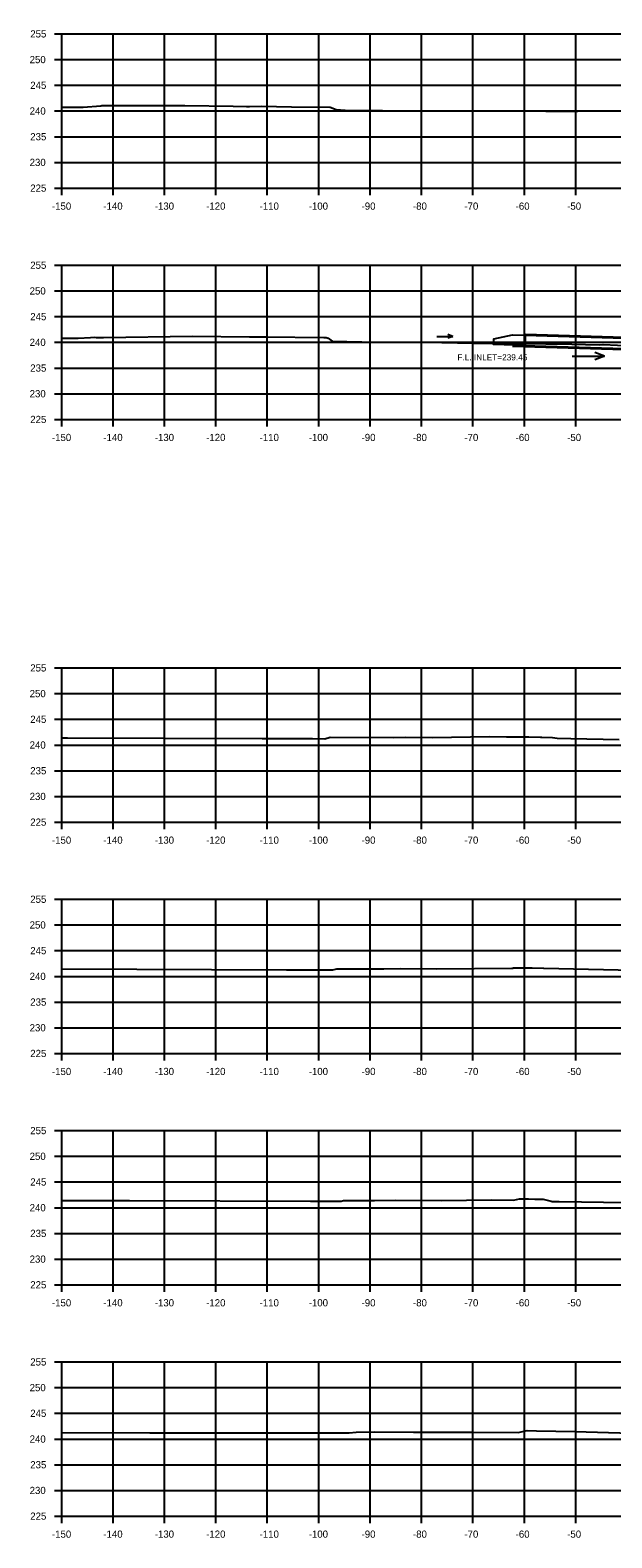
# Model space of a CAD drawing. Extents: x 1369627 to 1374022, y 380035 to 398173.
# Drawn here: x 1372730.1 to 1372843.2, y 384977.4 to 385270.7 of the extents above; entities that cross this region are included whole.
import ezdxf

# ---------------------------------------------------------------- set-up
doc = ezdxf.new("R2010")
doc.units = 0
for name, color, linetype in [('R_Axis', 7, 'Continuous'), ('R_Axis Annot', 7, 'Continuous'), ('R_Border Notes', 7, 'Continuous'), ('R_Exist Surface', 7, 'Continuous'), ('R_Grid', 7, 'Continuous'), ('R_No Plot', 7, 'Continuous'), ('R_Water', 7, 'Continuous'), ('R_Water Annot', 7, 'Continuous')]:
    doc.layers.add(name, color=color, linetype=linetype)

msp = doc.modelspace()

# ---------------------------------------------------------------- linework, layer by layer
at = {"layer": 'R_Axis'}
for p, q in [((1372734.81, 385269.95), (1372736.21, 385269.95)), ((1372736.21, 385239.95), (1372736.21, 385269.95)), ((1372734.81, 385264.95), (1372736.21, 385264.95)), ((1372734.81, 385259.95), (1372736.21, 385259.95)), ((1372734.81, 385254.95), (1372736.21, 385254.95)), ((1372734.81, 385249.95), (1372736.21, 385249.95)), ((1372734.81, 385244.95), (1372736.21, 385244.95)), ((1372734.81, 385239.95), (1372736.21, 385239.95)), ((1372736.21, 385239.95), (1373036.21, 385239.95)), ((1372736.21, 385238.55), (1372736.21, 385239.95)), ((1372746.21, 385238.55), (1372746.21, 385239.95)), ((1372756.21, 385238.55), (1372756.21, 385239.95)), ((1372766.21, 385238.55), (1372766.21, 385239.95)), ((1372776.21, 385238.55), (1372776.21, 385239.95)), ((1372786.21, 385238.55), (1372786.21, 385239.95)), ((1372796.21, 385238.55), (1372796.21, 385239.95)), ((1372806.21, 385238.55), (1372806.21, 385239.95)), ((1372816.21, 385238.55), (1372816.21, 385239.95)), ((1372826.21, 385238.55), (1372826.21, 385239.95)), ((1372836.21, 385238.55), (1372836.21, 385239.95)), ((1372734.81, 385224.95), (1372736.21, 385224.95)), ((1372736.21, 385194.95), (1372736.21, 385224.95)), ((1372734.81, 385219.95), (1372736.21, 385219.95)), ((1372734.81, 385214.95), (1372736.21, 385214.95)), ((1372734.81, 385209.95), (1372736.21, 385209.95)), ((1372734.81, 385204.95), (1372736.21, 385204.95)), ((1372734.81, 385199.95), (1372736.21, 385199.95)), ((1372734.81, 385194.95), (1372736.21, 385194.95)), ((1372736.21, 385194.95), (1373036.21, 385194.95)), ((1372736.21, 385193.55), (1372736.21, 385194.95)), ((1372746.21, 385193.55), (1372746.21, 385194.95)), ((1372756.21, 385193.55), (1372756.21, 385194.95)), ((1372766.21, 385193.55), (1372766.21, 385194.95)), ((1372776.21, 385193.55), (1372776.21, 385194.95)), ((1372786.21, 385193.55), (1372786.21, 385194.95)), ((1372796.21, 385193.55), (1372796.21, 385194.95)), ((1372806.21, 385193.55), (1372806.21, 385194.95)), ((1372816.21, 385193.55), (1372816.21, 385194.95)), ((1372826.21, 385193.55), (1372826.21, 385194.95)), ((1372836.21, 385193.55), (1372836.21, 385194.95)), ((1372734.81, 385146.62), (1372736.21, 385146.62)), ((1372736.21, 385116.62), (1372736.21, 385146.62)), ((1372734.81, 385141.62), (1372736.21, 385141.62)), ((1372734.81, 385136.62), (1372736.21, 385136.62)), ((1372734.81, 385131.62), (1372736.21, 385131.62)), ((1372734.81, 385126.62), (1372736.21, 385126.62)), ((1372734.81, 385121.62), (1372736.21, 385121.62)), ((1372734.81, 385116.62), (1372736.21, 385116.62)), ((1372736.21, 385116.62), (1373036.21, 385116.62)), ((1372736.21, 385115.22), (1372736.21, 385116.62)), ((1372746.21, 385115.22), (1372746.21, 385116.62)), ((1372756.21, 385115.22), (1372756.21, 385116.62)), ((1372766.21, 385115.22), (1372766.21, 385116.62)), ((1372776.21, 385115.22), (1372776.21, 385116.62)), ((1372786.21, 385115.22), (1372786.21, 385116.62)), ((1372796.21, 385115.22), (1372796.21, 385116.62)), ((1372806.21, 385115.22), (1372806.21, 385116.62)), ((1372816.21, 385115.22), (1372816.21, 385116.62)), ((1372826.21, 385115.22), (1372826.21, 385116.62)), ((1372836.21, 385115.22), (1372836.21, 385116.62)), ((1372734.81, 385101.62), (1372736.21, 385101.62)), ((1372736.21, 385071.62), (1372736.21, 385101.62)), ((1372734.81, 385096.62), (1372736.21, 385096.62)), ((1372734.81, 385091.62), (1372736.21, 385091.62)), ((1372734.81, 385086.62), (1372736.21, 385086.62)), ((1372734.81, 385081.62), (1372736.21, 385081.62)), ((1372734.81, 385076.62), (1372736.21, 385076.62)), ((1372734.81, 385071.62), (1372736.21, 385071.62)), ((1372736.21, 385071.62), (1373036.21, 385071.62)), ((1372736.21, 385070.22), (1372736.21, 385071.62)), ((1372746.21, 385070.22), (1372746.21, 385071.62)), ((1372756.21, 385070.22), (1372756.21, 385071.62)), ((1372766.21, 385070.22), (1372766.21, 385071.62)), ((1372776.21, 385070.22), (1372776.21, 385071.62)), ((1372786.21, 385070.22), (1372786.21, 385071.62)), ((1372796.21, 385070.22), (1372796.21, 385071.62)), ((1372806.21, 385070.22), (1372806.21, 385071.62)), ((1372816.21, 385070.22), (1372816.21, 385071.62)), ((1372826.21, 385070.22), (1372826.21, 385071.62)), ((1372836.21, 385070.22), (1372836.21, 385071.62)), ((1372734.81, 385056.62), (1372736.21, 385056.62)), ((1372736.21, 385026.62), (1372736.21, 385056.62)), ((1372734.81, 385051.62), (1372736.21, 385051.62)), ((1372734.81, 385046.62), (1372736.21, 385046.62)), ((1372734.81, 385041.62), (1372736.21, 385041.62)), ((1372734.81, 385036.62), (1372736.21, 385036.62)), ((1372734.81, 385031.62), (1372736.21, 385031.62)), ((1372734.81, 385026.62), (1372736.21, 385026.62)), ((1372736.21, 385026.62), (1373036.21, 385026.62)), ((1372736.21, 385025.22), (1372736.21, 385026.62)), ((1372746.21, 385025.22), (1372746.21, 385026.62)), ((1372756.21, 385025.22), (1372756.21, 385026.62)), ((1372766.21, 385025.22), (1372766.21, 385026.62)), ((1372776.21, 385025.22), (1372776.21, 385026.62)), ((1372786.21, 385025.22), (1372786.21, 385026.62)), ((1372796.21, 385025.22), (1372796.21, 385026.62)), ((1372806.21, 385025.22), (1372806.21, 385026.62)), ((1372816.21, 385025.22), (1372816.21, 385026.62)), ((1372826.21, 385025.22), (1372826.21, 385026.62)), ((1372836.21, 385025.22), (1372836.21, 385026.62)), ((1372734.81, 385011.62), (1372736.21, 385011.62)), ((1372736.21, 384981.62), (1372736.21, 385011.62)), ((1372734.81, 385006.62), (1372736.21, 385006.62)), ((1372734.81, 385001.62), (1372736.21, 385001.62)), ((1372734.81, 384996.62), (1372736.21, 384996.62)), ((1372734.81, 384991.62), (1372736.21, 384991.62)), ((1372734.81, 384986.62), (1372736.21, 384986.62)), ((1372734.81, 384981.62), (1372736.21, 384981.62)), ((1372736.21, 384981.62), (1373036.21, 384981.62)), ((1372736.21, 384980.22), (1372736.21, 384981.62)), ((1372746.21, 384980.22), (1372746.21, 384981.62)), ((1372756.21, 384980.22), (1372756.21, 384981.62)), ((1372766.21, 384980.22), (1372766.21, 384981.62)), ((1372776.21, 384980.22), (1372776.21, 384981.62)), ((1372786.21, 384980.22), (1372786.21, 384981.62)), ((1372796.21, 384980.22), (1372796.21, 384981.62)), ((1372806.21, 384980.22), (1372806.21, 384981.62)), ((1372816.21, 384980.22), (1372816.21, 384981.62)), ((1372826.21, 384980.22), (1372826.21, 384981.62)), ((1372836.21, 384980.22), (1372836.21, 384981.62))]:
    msp.add_line(p, q, dxfattribs=at)
at = {"layer": 'R_Exist Surface'}
for points in [[(1372736.21, 385255.67), (1372738.4, 385255.71), (1372740.41, 385255.72), (1372743.81, 385255.93), (1372744.03, 385256.02), (1372754.72, 385256), (1372757.3, 385255.99), (1372760.19, 385256.03), (1372769.58, 385255.87), (1372772.14, 385255.83), (1372772.76, 385255.83), (1372775.05, 385255.86), (1372780.94, 385255.78), (1372788.44, 385255.71), (1372789.6, 385255.22), (1372791.33, 385255.13), (1372796.68, 385255.02), (1372798.6, 385255.02), (1372813.87, 385254.96), (1372818.18, 385254.97), (1372830.42, 385254.93), (1372836.64, 385254.93), (1372845.16, 385255.04)], [(1372736.21, 385210.75), (1372736.55, 385210.75), (1372739.4, 385210.75), (1372741.82, 385210.92), (1372742.55, 385210.93), (1372742.89, 385210.92), (1372743.05, 385210.91), (1372744.34, 385210.92), (1372761.65, 385211.14), (1372772.76, 385211.01), (1372776.02, 385211), (1372787.2, 385210.87), (1372787.65, 385210.89), (1372788.05, 385210.75), (1372788.81, 385210.2), (1372794.6, 385210.06), (1372798.73, 385209.98), (1372810.15, 385209.9), (1372816.26, 385209.76), (1372825.26, 385209.69), (1372835.43, 385209.6), (1372840.78, 385209.45), (1372841.57, 385209.56), (1372849.88, 385209.15)], [(1372736.21, 385133.02), (1372737.33, 385133.02), (1372775.24, 385132.86), (1372785.01, 385132.89), (1372787.37, 385132.84), (1372788.41, 385133.17), (1372800.7, 385133.11), (1372803.14, 385133.16), (1372808.33, 385133.11), (1372819.45, 385133.25), (1372822.72, 385133.24), (1372824.61, 385133.23), (1372827.07, 385133.2), (1372829.34, 385133.16), (1372829.64, 385133.17), (1372831.68, 385133.07), (1372832.58, 385132.98), (1372835.27, 385132.88), (1372844.68, 385132.67)], [(1372736.21, 385088.05), (1372779.92, 385087.87), (1372787.2, 385087.9), (1372788.96, 385087.86), (1372789.73, 385088.1), (1372798.9, 385088.05), (1372802.19, 385088.13), (1372809.21, 385088.06), (1372823.8, 385088.24), (1372824.01, 385088.24), (1372824.07, 385088.25), (1372826.66, 385088.26), (1372827.07, 385088.26), (1372827.1, 385088.26), (1372827.76, 385088.26), (1372829.95, 385088.24), (1372830, 385088.23), (1372847.39, 385087.81)], [(1372736.21, 385043.02), (1372749.4, 385043.02), (1372784.6, 385042.88), (1372789.4, 385042.9), (1372790.55, 385042.87), (1372791.06, 385043.03), (1372797.09, 385043), (1372801.24, 385043.1), (1372810.1, 385043.01), (1372819.81, 385043.13), (1372824.13, 385043.09), (1372825.24, 385043.33), (1372827, 385043.34), (1372828.22, 385043.29), (1372829.9, 385043.28), (1372831.4, 385042.9), (1372831.63, 385042.83), (1372832.99, 385042.82), (1372845.97, 385042.63)], [(1372736.21, 384997.86), (1372753.38, 384997.85), (1372792.11, 384997.85), (1372793.47, 384997.93), (1372796.99, 384998.01), (1372804.64, 384997.93), (1372815.9, 384997.95), (1372824.98, 384997.86), (1372826.77, 384998.3), (1372828.55, 384998.23), (1372836.1, 384998.06), (1372846.9, 384997.74)]]:
    msp.add_lwpolyline(points, dxfattribs=at)
at = {"layer": 'R_Grid'}
for p, q in [((1372736.21, 385269.95), (1373036.21, 385269.95)), ((1372736.21, 385239.95), (1372736.21, 385269.95)), ((1372746.21, 385239.95), (1372746.21, 385269.95)), ((1372756.21, 385239.95), (1372756.21, 385269.95)), ((1372766.21, 385239.95), (1372766.21, 385269.95)), ((1372776.21, 385239.95), (1372776.21, 385269.95)), ((1372786.21, 385239.95), (1372786.21, 385269.95)), ((1372796.21, 385239.95), (1372796.21, 385269.95)), ((1372806.21, 385239.95), (1372806.21, 385269.95)), ((1372816.21, 385239.95), (1372816.21, 385269.95)), ((1372826.21, 385239.95), (1372826.21, 385269.95)), ((1372836.21, 385239.95), (1372836.21, 385269.95)), ((1372736.21, 385264.95), (1373036.21, 385264.95)), ((1372736.21, 385259.95), (1373036.21, 385259.95)), ((1372736.21, 385254.95), (1373036.21, 385254.95)), ((1372736.21, 385249.95), (1373036.21, 385249.95)), ((1372736.21, 385244.95), (1373036.21, 385244.95)), ((1372736.21, 385239.95), (1373036.21, 385239.95)), ((1372736.21, 385224.95), (1373036.21, 385224.95)), ((1372736.21, 385194.95), (1372736.21, 385224.95)), ((1372746.21, 385194.95), (1372746.21, 385224.95)), ((1372756.21, 385194.95), (1372756.21, 385224.95)), ((1372766.21, 385194.95), (1372766.21, 385224.95)), ((1372776.21, 385194.95), (1372776.21, 385224.95)), ((1372786.21, 385194.95), (1372786.21, 385224.95)), ((1372796.21, 385194.95), (1372796.21, 385224.95)), ((1372806.21, 385194.95), (1372806.21, 385224.95)), ((1372816.21, 385194.95), (1372816.21, 385224.95)), ((1372826.21, 385194.95), (1372826.21, 385224.95)), ((1372836.21, 385194.95), (1372836.21, 385224.95)), ((1372736.21, 385219.95), (1373036.21, 385219.95)), ((1372736.21, 385214.95), (1373036.21, 385214.95)), ((1372736.21, 385209.95), (1373036.21, 385209.95)), ((1372736.21, 385204.95), (1373036.21, 385204.95)), ((1372736.21, 385199.95), (1373036.21, 385199.95)), ((1372736.21, 385194.95), (1373036.21, 385194.95)), ((1372736.21, 385146.62), (1373036.21, 385146.62)), ((1372736.21, 385116.62), (1372736.21, 385146.62)), ((1372746.21, 385116.62), (1372746.21, 385146.62)), ((1372756.21, 385116.62), (1372756.21, 385146.62)), ((1372766.21, 385116.62), (1372766.21, 385146.62)), ((1372776.21, 385116.62), (1372776.21, 385146.62)), ((1372786.21, 385116.62), (1372786.21, 385146.62)), ((1372796.21, 385116.62), (1372796.21, 385146.62)), ((1372806.21, 385116.62), (1372806.21, 385146.62)), ((1372816.21, 385116.62), (1372816.21, 385146.62)), ((1372826.21, 385116.62), (1372826.21, 385146.62)), ((1372836.21, 385116.62), (1372836.21, 385146.62)), ((1372736.21, 385141.62), (1373036.21, 385141.62)), ((1372736.21, 385136.62), (1373036.21, 385136.62)), ((1372736.21, 385131.62), (1373036.21, 385131.62)), ((1372736.21, 385126.62), (1373036.21, 385126.62)), ((1372736.21, 385121.62), (1373036.21, 385121.62)), ((1372736.21, 385116.62), (1373036.21, 385116.62)), ((1372736.21, 385101.62), (1373036.21, 385101.62)), ((1372736.21, 385071.62), (1372736.21, 385101.62)), ((1372746.21, 385071.62), (1372746.21, 385101.62)), ((1372756.21, 385071.62), (1372756.21, 385101.62)), ((1372766.21, 385071.62), (1372766.21, 385101.62)), ((1372776.21, 385071.62), (1372776.21, 385101.62)), ((1372786.21, 385071.62), (1372786.21, 385101.62)), ((1372796.21, 385071.62), (1372796.21, 385101.62)), ((1372806.21, 385071.62), (1372806.21, 385101.62)), ((1372816.21, 385071.62), (1372816.21, 385101.62)), ((1372826.21, 385071.62), (1372826.21, 385101.62)), ((1372836.21, 385071.62), (1372836.21, 385101.62)), ((1372736.21, 385096.62), (1373036.21, 385096.62)), ((1372736.21, 385091.62), (1373036.21, 385091.62)), ((1372736.21, 385086.62), (1373036.21, 385086.62)), ((1372736.21, 385081.62), (1373036.21, 385081.62)), ((1372736.21, 385076.62), (1373036.21, 385076.62)), ((1372736.21, 385071.62), (1373036.21, 385071.62)), ((1372736.21, 385056.62), (1373036.21, 385056.62)), ((1372736.21, 385026.62), (1372736.21, 385056.62)), ((1372746.21, 385026.62), (1372746.21, 385056.62)), ((1372756.21, 385026.62), (1372756.21, 385056.62)), ((1372766.21, 385026.62), (1372766.21, 385056.62)), ((1372776.21, 385026.62), (1372776.21, 385056.62)), ((1372786.21, 385026.62), (1372786.21, 385056.62)), ((1372796.21, 385026.62), (1372796.21, 385056.62)), ((1372806.21, 385026.62), (1372806.21, 385056.62)), ((1372816.21, 385026.62), (1372816.21, 385056.62)), ((1372826.21, 385026.62), (1372826.21, 385056.62)), ((1372836.21, 385026.62), (1372836.21, 385056.62)), ((1372736.21, 385051.62), (1373036.21, 385051.62)), ((1372736.21, 385046.62), (1373036.21, 385046.62)), ((1372736.21, 385041.62), (1373036.21, 385041.62)), ((1372736.21, 385036.62), (1373036.21, 385036.62)), ((1372736.21, 385031.62), (1373036.21, 385031.62)), ((1372736.21, 385026.62), (1373036.21, 385026.62)), ((1372736.21, 385011.62), (1373036.21, 385011.62)), ((1372736.21, 384981.62), (1372736.21, 385011.62)), ((1372746.21, 384981.62), (1372746.21, 385011.62)), ((1372756.21, 384981.62), (1372756.21, 385011.62)), ((1372766.21, 384981.62), (1372766.21, 385011.62)), ((1372776.21, 384981.62), (1372776.21, 385011.62)), ((1372786.21, 384981.62), (1372786.21, 385011.62)), ((1372796.21, 384981.62), (1372796.21, 385011.62)), ((1372806.21, 384981.62), (1372806.21, 385011.62)), ((1372816.21, 384981.62), (1372816.21, 385011.62)), ((1372826.21, 384981.62), (1372826.21, 385011.62)), ((1372836.21, 384981.62), (1372836.21, 385011.62)), ((1372736.21, 385006.62), (1373036.21, 385006.62)), ((1372736.21, 385001.62), (1373036.21, 385001.62)), ((1372736.21, 384996.62), (1373036.21, 384996.62)), ((1372736.21, 384991.62), (1373036.21, 384991.62)), ((1372736.21, 384986.62), (1373036.21, 384986.62)), ((1372736.21, 384981.62), (1373036.21, 384981.62))]:
    msp.add_line(p, q, dxfattribs=at)
at = {"layer": 'R_No Plot'}
for p, q in [((1372826.41, 385211.54), (1372857.3, 385210.64)), ((1372823.9, 385209.2), (1372857.3, 385208.23))]:
    msp.add_line(p, q, dxfattribs=at)
at = {"layer": 'R_Water'}
for p, q in [((1372826.4, 385211.33), (1372857.3, 385210.43)), ((1372823.9, 385209.41), (1372857.3, 385208.43))]:
    msp.add_line(p, q, dxfattribs=at)
msp.add_lwpolyline([(1372826.4, 385211.33), (1372826.34, 385209.34), (1372820.22, 385209.51), (1372820.25, 385210.64), (1372823.9, 385211.41)], close=True, dxfattribs=at)
at = {"layer": 'R_Water Annot'}
for p, q in [((1372809.17, 385211.1), (1372812.31, 385211.1)), ((1372812.31, 385211.1), (1372811.35, 385211.45)), ((1372812.31, 385211.1), (1372811.35, 385210.75)), ((1372835.54, 385207.26), (1372841.83, 385207.26)), ((1372841.83, 385207.26), (1372839.9, 385207.96)), ((1372841.83, 385207.26), (1372839.9, 385206.56))]:
    msp.add_line(p, q, dxfattribs=at)

# ---------------------------------------------------------------- texts
at = {"layer": 'R_Axis Annot'}
for s, p in [('255', (1372730.1, 385269.25)), ('250', (1372729.98, 385264.25)), ('245', (1372730.1, 385259.25)), ('240', (1372729.98, 385254.25)), ('235', (1372730.1, 385249.25)), ('230', (1372729.98, 385244.25)), ('225', (1372730.1, 385239.25)), ('-150', (1372734.32, 385235.75)), ('-140', (1372744.32, 385235.75)), ('-130', (1372754.32, 385235.75)), ('-120', (1372764.32, 385235.75)), ('-110', (1372774.72, 385235.75)), ('-100', (1372784.27, 385235.75)), ('-90', (1372794.55, 385235.75)), ('-80', (1372804.55, 385235.75)), ('-70', (1372814.55, 385235.75)), ('-60', (1372824.52, 385235.75)), ('-50', (1372834.55, 385235.75)), ('255', (1372730.1, 385224.25)), ('250', (1372729.98, 385219.25)), ('245', (1372730.1, 385214.25)), ('240', (1372729.98, 385209.25)), ('235', (1372730.1, 385204.25)), ('230', (1372729.98, 385199.25)), ('225', (1372730.1, 385194.25)), ('-150', (1372734.32, 385190.75)), ('-140', (1372744.32, 385190.75)), ('-130', (1372754.32, 385190.75)), ('-120', (1372764.32, 385190.75)), ('-110', (1372774.72, 385190.75)), ('-100', (1372784.27, 385190.75)), ('-90', (1372794.55, 385190.75)), ('-80', (1372804.55, 385190.75)), ('-70', (1372814.55, 385190.75)), ('-60', (1372824.52, 385190.75)), ('-50', (1372834.55, 385190.75)), ('255', (1372730.1, 385145.92)), ('250', (1372729.98, 385140.92)), ('245', (1372730.1, 385135.92)), ('240', (1372729.98, 385130.92)), ('235', (1372730.1, 385125.92)), ('230', (1372729.98, 385120.92)), ('225', (1372730.1, 385115.92)), ('-150', (1372734.32, 385112.42)), ('-140', (1372744.32, 385112.42)), ('-130', (1372754.32, 385112.42)), ('-120', (1372764.32, 385112.42)), ('-110', (1372774.72, 385112.42)), ('-100', (1372784.27, 385112.42)), ('-90', (1372794.55, 385112.42)), ('-80', (1372804.55, 385112.42)), ('-70', (1372814.55, 385112.42)), ('-60', (1372824.52, 385112.42)), ('-50', (1372834.55, 385112.42)), ('255', (1372730.1, 385100.92)), ('250', (1372729.98, 385095.92)), ('245', (1372730.1, 385090.92)), ('240', (1372729.98, 385085.92)), ('235', (1372730.1, 385080.92)), ('230', (1372729.98, 385075.92)), ('225', (1372730.1, 385070.92)), ('-150', (1372734.32, 385067.42)), ('-140', (1372744.32, 385067.42)), ('-130', (1372754.32, 385067.42)), ('-120', (1372764.32, 385067.42)), ('-110', (1372774.72, 385067.42)), ('-100', (1372784.27, 385067.42)), ('-90', (1372794.55, 385067.42)), ('-80', (1372804.55, 385067.42)), ('-70', (1372814.55, 385067.42)), ('-60', (1372824.52, 385067.42)), ('-50', (1372834.55, 385067.42)), ('255', (1372730.1, 385055.92)), ('250', (1372729.98, 385050.92)), ('245', (1372730.1, 385045.92)), ('240', (1372729.98, 385040.92)), ('235', (1372730.1, 385035.92)), ('230', (1372729.98, 385030.92)), ('225', (1372730.1, 385025.92)), ('-150', (1372734.32, 385022.42)), ('-140', (1372744.32, 385022.42)), ('-130', (1372754.32, 385022.42)), ('-120', (1372764.32, 385022.42)), ('-110', (1372774.72, 385022.42)), ('-100', (1372784.27, 385022.42)), ('-90', (1372794.55, 385022.42)), ('-80', (1372804.55, 385022.42)), ('-70', (1372814.55, 385022.42)), ('-60', (1372824.52, 385022.42)), ('-50', (1372834.55, 385022.42)), ('255', (1372730.1, 385010.92)), ('250', (1372729.98, 385005.92)), ('245', (1372730.1, 385000.92)), ('240', (1372729.98, 384995.92)), ('235', (1372730.1, 384990.92)), ('230', (1372729.98, 384985.92)), ('225', (1372730.1, 384980.92)), ('-150', (1372734.32, 384977.42)), ('-140', (1372744.32, 384977.42)), ('-130', (1372754.32, 384977.42)), ('-120', (1372764.32, 384977.42)), ('-110', (1372774.72, 384977.42)), ('-100', (1372784.27, 384977.42)), ('-90', (1372794.55, 384977.42)), ('-80', (1372804.55, 384977.42)), ('-70', (1372814.55, 384977.42)), ('-60', (1372824.52, 384977.42)), ('-50', (1372834.55, 384977.42))]:
    msp.add_text(s, height=1.4, dxfattribs=at).set_placement(p)
at = {"layer": 'R_Border Notes'}
msp.add_text('F.L. INLET=239.45', height=1.2, dxfattribs=at).set_placement((1372813.19, 385206.43))

doc.saveas('drawing.dxf')
